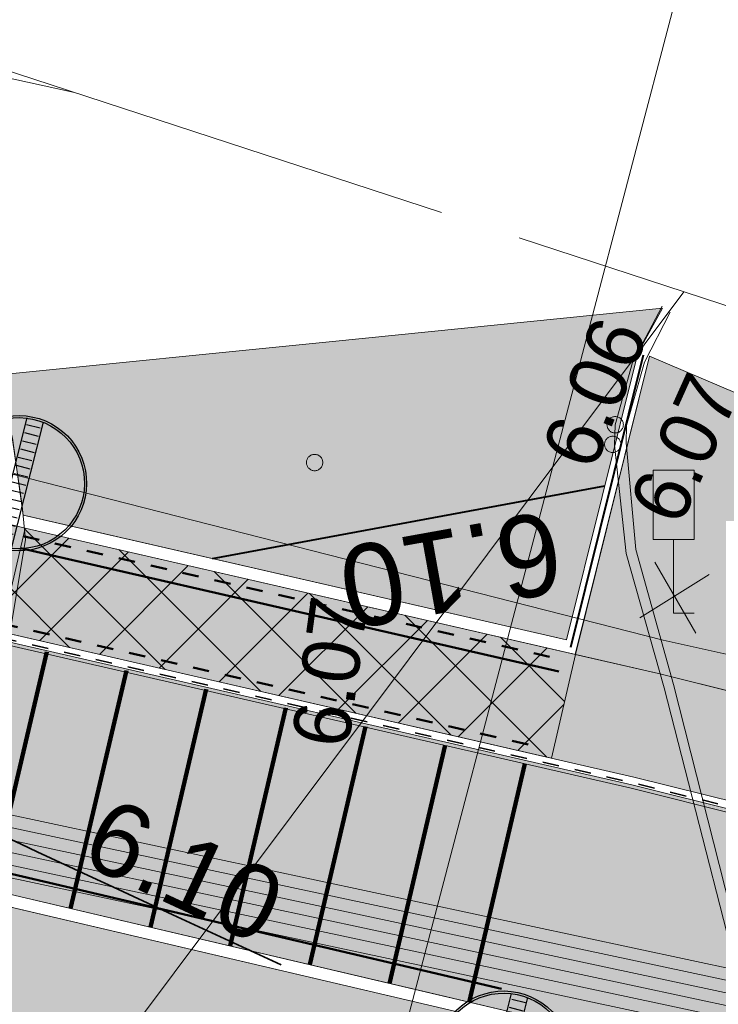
# Model space of a CAD drawing. Header units: metres. Extents: x 538891 to 1080079, y 6588829 to 13178720.
# Tile 561 of 656: x 539970 to 539978, y 6589308 to 6589320. Entities that reach past the tile are written whole.
import ezdxf

# ---------------------------------------------------------------- set-up
doc = ezdxf.new("R2010")
doc.units = ezdxf.units.M
doc.header["$LTSCALE"] = 0.4
for name, pattern in [('#16_019061_PP_TL_liiklusskeem$0$VIA31', [1, 0.5, -0.5]), ('#9_DASHED', [47.625, 31.75, -15.875]), ('#9_VIA31', [1, 0.5, -0.5]), ('TOOPIIR', [17.5, 15, -2.5])]:
    doc.linetypes.add(name, pattern=pattern)
doc.layers.add('GEO', color=7, linetype='Continuous')
doc.layers.add('KOLDE PST', color=7, linetype='Continuous')
doc.styles.add('Arial', font='arial.ttf')
doc.styles.add('HK Explorer Book', font='txt')
doc.styles.add('Swis721 Lt BT', font='swissl.ttf')
doc.linetypes.add('#15_019061_PP_ELV-4-01_v01_Puhas$0$KABEL3', pattern='A,7.5,-1.659124,-0.840876,["y",Arial,S=1.2,R=180,X=-0.840876,Y=0.134015],0,5.5,0,-0.840876,["y",Arial,S=1.2,R=0,X=-0.840876,Y=-0.6],-1.659124', length=18)
doc.linetypes.add('#9_kivi_l0.8', pattern='A,0,[1,#9_kivi_l0.8.shx,S=1,R=0,X=0,Y=-0.3125],-132', length=132)
doc.linetypes.add('-K-', pattern='A,25,-2,-3.025171,["K",HK Explorer Book,S=3.5,R=0,X=-3.025171,Y=-1.75],-2.474829,25,-7.5', length=65)
doc.linetypes.add('-SK-', pattern='A,25,-0.25,-5.975415,["SK",HK Explorer Book,S=3.5,R=0,X=-5.975415,Y=-1.75],-1.274585,25,-7.5', length=65)
doc.linetypes.add('EP_KBL', pattern='A,0,[1,EP_KBL.shx,S=1,R=0,X=0,Y=-0.5],-18.999', length=18.999)
doc.linetypes.add('MP_KBL', pattern='A,0,[1,MP_KBL.shx,S=1,R=0,X=0,Y=-0.5],-18.999', length=18.999)

# ---------------------------------------------------------------- blocks, each defined once
blk = doc.blocks.new('#9_019061_PP_TL (2D)')
at = {"linetype": 'Continuous', "lineweight": 0, "true_color": 0xffdf7f}
blk.add_hatch(color=41, dxfattribs=at).paths.add_polyline_path([(540078.003, 6589286.742), (539977.647, 6589311.778), (539969.908, 6589313.555), (539852.414, 6589342.431), (539846.47, 6589343.924), (539792.574, 6589357.385), (539787.216, 6589358.722), (539640.499, 6589395.8), (539628.265, 6589398.679), (539563.853, 6589414.964), (539555.977, 6589416.819), (539478.729, 6589436.237), (539478.412, 6589434.976), (539555.642, 6589415.563), (539563.534, 6589413.704), (539630.826, 6589396.691), (539632.563, 6589396.291), (539640.055, 6589394.571), (539786.85, 6589357.474), (539792.259, 6589356.124), (539846.155, 6589342.663), (539852.104, 6589341.168), (539969.597, 6589312.292), (539977.344, 6589310.514), (540019.725, 6589299.941), (540032.932, 6589296.647), (540077.689, 6589285.481), (540077.696, 6589285.479)])
at = {"linetype": 'Continuous', "lineweight": 0, "true_color": 0xadadad}
h = blk.add_hatch(color=253, dxfattribs=at)
edge = h.paths.add_edge_path()
edge.add_line((539477.763, 6589431.943), (539486.257, 6589429.808))
edge.add_line((539486.257, 6589429.808), (539486.111, 6589429.226))
edge.add_line((539486.111, 6589429.226), (539487.565, 6589428.86))
edge.add_line((539487.565, 6589428.86), (539487.712, 6589429.442))
edge.add_line((539487.712, 6589429.442), (539555.659, 6589412.363))
edge.add_line((539555.659, 6589412.363), (539562.756, 6589410.649))
edge.add_line((539562.756, 6589410.649), (539566.807, 6589409.679))
edge.add_line((539566.807, 6589409.679), (539620.112, 6589396.202))
edge.add_arc((539619.597, 6589394.166), 2.1, -13.6535, 75.8113, ccw=False)
edge.add_line((539621.638, 6589393.67), (539620.716, 6589389.878))
edge.add_line((539620.716, 6589389.878), (539624.409, 6589388.981))
edge.add_line((539624.409, 6589388.981), (539625.313, 6589392.701))
edge.add_arc((539627.353, 6589392.205), 2.1, 75.8112, 166.3466, ccw=False)
edge.add_line((539627.868, 6589394.241), (539632.602, 6589393.044))
edge.add_line((539632.602, 6589393.044), (539643.072, 6589390.611))
edge.add_line((539643.072, 6589390.611), (539786.037, 6589354.482))
edge.add_line((539786.037, 6589354.482), (539792.301, 6589352.918))
edge.add_line((539792.301, 6589352.918), (539845.344, 6589339.67))
edge.add_line((539845.344, 6589339.67), (539851.412, 6589338.146))
edge.add_line((539851.412, 6589338.146), (539860.749, 6589335.851))
edge.add_line((539860.749, 6589335.851), (539968.699, 6589309.321))
edge.add_line((539968.699, 6589309.321), (539969.227, 6589309.197))
edge.add_line((539969.227, 6589309.197), (539974.974, 6589307.85))
edge.add_line((539974.974, 6589307.85), (539975.888, 6589307.636))
edge.add_line((539975.888, 6589307.636), (539978.942, 6589306.92))
edge.add_line((539978.942, 6589306.92), (540047.125, 6589289.911))
edge.add_arc((540046.617, 6589287.873), 2.1, -13.971, 75.9922, ccw=False)
edge.add_line((540048.655, 6589287.366), (540047.815, 6589283.99))
edge.add_line((540047.815, 6589283.99), (540051.503, 6589283.073))
edge.add_line((540051.503, 6589283.073), (540052.341, 6589286.444))
edge.add_arc((540054.379, 6589285.937), 2.1, 75.9922, 166.029, ccw=False)
edge.add_line((540054.887, 6589287.974), (540076.817, 6589282.503))
edge.add_line((540076.817, 6589282.503), (540083.44, 6589280.809))
edge.add_line((540083.44, 6589280.809), (540088.494, 6589279.535))
edge.add_arc((540094.458, 6589303.195), 24.4, 255.8537, 302.8232)
edge.add_line((540107.684, 6589282.691), (540136.951, 6589301.569))
edge.add_arc((540138.089, 6589299.804), 2.1, 48.2667, 122.8232, ccw=False)
edge.add_line((540139.487, 6589301.372), (540137.771, 6589305.668))
edge.add_line((540137.771, 6589305.668), (540106.057, 6589285.212))
edge.add_arc((540094.458, 6589303.195), 21.4, 255.8537, 302.8232, ccw=False)
edge.add_line((540089.227, 6589282.444), (540083.948, 6589283.775))
edge.add_line((540083.948, 6589283.775), (540077.664, 6589285.384))
edge.add_line((540077.664, 6589285.384), (540032.908, 6589296.55))
edge.add_line((540032.908, 6589296.55), (540019.7, 6589299.844))
edge.add_line((540019.7, 6589299.844), (539977.321, 6589310.417))
edge.add_line((539977.321, 6589310.417), (539969.574, 6589312.195))
edge.add_line((539969.574, 6589312.195), (539852.079, 6589341.071))
edge.add_line((539852.079, 6589341.071), (539846.13, 6589342.566))
edge.add_line((539846.13, 6589342.566), (539792.234, 6589356.027))
edge.add_line((539792.234, 6589356.027), (539786.826, 6589357.377))
edge.add_line((539786.826, 6589357.377), (539640.031, 6589394.474))
edge.add_line((539640.031, 6589394.474), (539632.54, 6589396.194))
edge.add_line((539632.54, 6589396.194), (539630.802, 6589396.594))
edge.add_line((539630.802, 6589396.594), (539563.511, 6589413.607))
edge.add_line((539563.511, 6589413.607), (539555.618, 6589415.466))
edge.add_line((539555.618, 6589415.466), (539478.485, 6589434.855))
edge.add_line((539478.485, 6589434.855), (539477.763, 6589431.943))
at = {"linetype": 'Continuous', "lineweight": 0, "true_color": 0xd7cdff}
blk.add_hatch(color=254, dxfattribs=at).paths.add_polyline_path([(539969.885, 6589313.714), (539969.754, 6589314.654), (539969.551, 6589315.421), (539973.623, 6589315.831), (539977.695, 6589316.24), (539977.392, 6589315.691), (539976.521, 6589312.191)])
at = {"linetype": 'Continuous', "lineweight": 0, "true_color": 0xffdf7f}
h = blk.add_hatch(color=41, dxfattribs=at)
edge = h.paths.add_edge_path()
edge.add_line((539977.537, 6589315.654), (539976.63, 6589312.009))
edge.add_line((539976.63, 6589312.009), (539977.647, 6589311.778))
edge.add_line((539977.647, 6589311.778), (539981.839, 6589310.733))
edge.add_arc((539982.323, 6589312.673), 2, 166.029, 255.9922, ccw=False)
edge.add_line((539980.382, 6589313.156), (539980.598, 6589314.023))
edge.add_line((539980.598, 6589314.023), (539980.751, 6589314.289))
edge.add_line((539980.751, 6589314.289), (539977.537, 6589315.654))
at = {"linetype": 'Continuous', "lineweight": 9}
h = blk.add_hatch(dxfattribs=at)
h.set_pattern_fill('#9_ANSI37_1', style=0, pattern_type=2)
h.set_pattern_definition([(45, (0, 0), (-0.449012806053, 0.449012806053), []), (135, (0, 0), (-0.449012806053, -0.449012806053), [])])
h.paths.add_polyline_path([(539969.908, 6589313.555), (539969.617, 6589312.288), (539976.34, 6589310.745), (539976.631, 6589312.012)])
at = {"linetype": 'Continuous', "lineweight": 0, "true_color": 0xffcdcd}
h = blk.add_hatch(color=254, dxfattribs=at)
edge = h.paths.add_edge_path()
edge.add_arc((539983.728, 6589308.024), 8, 183.6412, 256.029, ccw=False)
edge.add_line((539975.744, 6589307.516), (539968.809, 6589309.141))
edge.add_line((539968.809, 6589309.141), (539968.693, 6589308.673))
edge.add_arc((539963.841, 6589309.88), 5, 256.029, 346.029, ccw=False)
edge.add_line((539962.634, 6589305.028), (539981.797, 6589300.261))
at = {"color": 6, "linetype": 'Continuous', "lineweight": 9, "true_color": 0xff00ff}
for p, q in [((539976.521, 6589312.191), (539977.392, 6589315.691)), ((539976.631, 6589312.012), (539977.537, 6589315.654))]:
    blk.add_line(p, q, dxfattribs=at)
at = {"color": 6, "linetype": '#9_kivi_l0.8', "lineweight": 40, "true_color": 0xff00ff}
blk.add_line((539976.576, 6589312.101), (539977.464, 6589315.672), dxfattribs=at)
at = {"color": 5, "linetype": 'Continuous', "lineweight": 40, "true_color": 0x0000ff}
blk.add_line((539972.199, 6589313.183), (539976.989, 6589314.073), dxfattribs=at)
at = {"color": 1, "linetype": 'Continuous', "lineweight": 9, "true_color": 0xff0000}
for p, q in [((539969.941, 6589313.701), (539976.521, 6589312.191)), ((539969.908, 6589313.555), (539976.631, 6589312.012))]:
    blk.add_line(p, q, dxfattribs=at)
at = {"color": 5, "linetype": '#9_DASHED', "lineweight": 50, "true_color": 0x0000ff}
for p, q in [((539969.852, 6589313.311), (539976.429, 6589311.802)), ((539968.9, 6589309.529), (539975.729, 6589307.928))]:
    blk.add_line(p, q, dxfattribs=at)
at = {"color": 1, "linetype": 'Continuous', "lineweight": 9, "true_color": 0xff0000, "flags": 128}
for points in [[(539747.852, 6589358.464), (539779.961, 6589350.475, 0.414214), (539786.02, 6589354.12), (539786.07, 6589354.32), (539792.128, 6589352.807), (539792.035, 6589351.892, 0.373043), (539795.802, 6589346.534), (539839.266, 6589335.721, 0.413585), (539845.323, 6589339.355), (539845.362, 6589339.511), (539851.377, 6589338.001), (539851.33, 6589337.8, 0.410138), (539854.991, 6589331.808), (539922.412, 6589315.035), (539926.294, 6589314.069), (539962.634, 6589305.028, 0.414214), (539968.693, 6589308.673), (539968.809, 6589309.141), (539975.744, 6589307.516, 0.326792), (539981.797, 6589300.261), (540047.682, 6589283.869)], [(539747.939, 6589358.596), (539779.997, 6589350.621, 0.414214), (539785.875, 6589354.156), (539785.96, 6589354.501), (539792.291, 6589352.921), (539792.184, 6589351.876, 0.373043), (539795.839, 6589346.68), (539839.302, 6589335.866, 0.413585), (539845.177, 6589339.392), (539845.253, 6589339.693), (539851.557, 6589338.11), (539851.476, 6589337.766, 0.410138), (539855.028, 6589331.954), (539922.448, 6589315.18), (539926.33, 6589314.215), (539962.67, 6589305.174, 0.414214), (539968.547, 6589308.709), (539968.699, 6589309.321), (539975.888, 6589307.636, 0.330713), (539981.833, 6589300.406), (540047.718, 6589284.015)]]:
    blk.add_lwpolyline(points, format="xyb", dxfattribs=at)
at = {"color": 26, "linetype": 'Continuous', "lineweight": 9, "true_color": 0x7f1f00, "flags": 128}
for points in [[(539478.378, 6589434.84), (539555.609, 6589415.427), (539563.501, 6589413.568), (539630.793, 6589396.555), (539632.531, 6589396.155), (539640.022, 6589394.435), (539786.816, 6589357.338), (539792.225, 6589355.988), (539846.121, 6589342.527), (539852.07, 6589341.033), (539969.565, 6589312.156), (539977.312, 6589310.378), (540019.691, 6589299.806), (540032.898, 6589296.511), (540077.654, 6589285.345), (540083.938, 6589283.736), (540089.218, 6589282.406, 0.207862), (540106.079, 6589285.178), (540137.895, 6589305.701)], [(539478.412, 6589434.976), (539555.642, 6589415.563), (539563.534, 6589413.704), (539630.826, 6589396.691), (539632.563, 6589396.291), (539640.055, 6589394.571), (539786.85, 6589357.474), (539792.259, 6589356.124), (539846.155, 6589342.663), (539852.104, 6589341.168), (539969.597, 6589312.292), (539977.344, 6589310.514), (540019.725, 6589299.941), (540032.932, 6589296.647), (540077.689, 6589285.481), (540083.973, 6589283.872), (540089.252, 6589282.541, 0.207862), (540106.003, 6589285.296), (540137.819, 6589305.818)]]:
    blk.add_lwpolyline(points, format="xyb", dxfattribs=at)
at = {"color": 26, "linetype": '#9_VIA31', "lineweight": 35, "true_color": 0x7f1f00, "flags": 128}
blk.add_lwpolyline([(538967.148, 6589597.12), (538965.773, 6589591.531), (538963.436, 6589580.669, 0.090401), (538963.194, 6589573.008), (538965.83, 6589555.415, 0.276139), (538973.235, 6589546.397), (538977.322, 6589545.185), (538983.151, 6589543.647, 0.054191), (538991.031, 6589542.458), (538997.302, 6589542.197, -0.05419), (539002.245, 6589541.451), (539020.515, 6589536.63), (539037.121, 6589531.45, 0.091075), (539048.373, 6589530.086), (539075.144, 6589531.72, -0.076752), (539091.29, 6589530.226), (539160.926, 6589512.781), (539209.534, 6589500.512), (539288.549, 6589480.453, 0.019126), (539291.643, 6589479.792), (539316.116, 6589475.538), (539397.213, 6589455.141), (539432.331, 6589446.274), (539471.482, 6589436.614), (539478.395, 6589434.908), (539555.625, 6589415.495), (539563.518, 6589413.636), (539630.809, 6589396.623), (539632.547, 6589396.223), (539640.038, 6589394.503), (539786.833, 6589357.406), (539792.242, 6589356.056), (539846.138, 6589342.595), (539852.087, 6589341.1), (539969.581, 6589312.224), (539977.328, 6589310.446), (540019.708, 6589299.874), (540032.915, 6589296.579), (540077.671, 6589285.413), (540083.955, 6589283.804), (540089.235, 6589282.474, 0.207862), (540106.041, 6589285.237), (540137.857, 6589305.759)], format="xyb", dxfattribs=at)
at = {"color": 41, "linetype": 'Continuous', "lineweight": 9, "true_color": 0xffdf7f, "flags": 128}
blk.add_lwpolyline([(539640.055, 6589394.571), (539786.85, 6589357.474), (539792.259, 6589356.124), (539846.155, 6589342.663), (539852.104, 6589341.168), (539969.597, 6589312.292), (539977.344, 6589310.514), (540019.725, 6589299.941), (540032.932, 6589296.647), (540077.689, 6589285.481), (540077.696, 6589285.479), (540078.003, 6589286.742), (539977.647, 6589311.778), (539969.908, 6589313.555), (539852.414, 6589342.431), (539846.47, 6589343.924), (539792.574, 6589357.385), (539787.216, 6589358.722), (539640.499, 6589395.8)], dxfattribs=at)
at = {"color": 251, "linetype": 'Continuous', "lineweight": 9, "true_color": 0x5b5b5b, "flags": 128}
blk.add_lwpolyline([(539643.072, 6589390.611), (539786.037, 6589354.482), (539792.301, 6589352.918), (539845.344, 6589339.67), (539851.412, 6589338.146), (539860.749, 6589335.851), (539968.699, 6589309.321), (539969.227, 6589309.197), (539974.974, 6589307.85), (539975.888, 6589307.636), (539978.942, 6589306.92), (540047.125, 6589289.911, -0.414025)], format="xyb", dxfattribs=at)
blk.add_lwpolyline([(540032.908, 6589296.55), (540019.7, 6589299.844), (539977.321, 6589310.417), (539969.574, 6589312.195), (539852.079, 6589341.071), (539846.13, 6589342.566), (539792.234, 6589356.027), (539786.826, 6589357.377), (539640.031, 6589394.474)], dxfattribs=at)
at = {"color": 5, "linetype": 'Continuous', "lineweight": 35, "true_color": 0x0000ff, "flags": 128}
blk.add_lwpolyline([(539969.677, 6589309.779), (539969.86, 6589309.694), (539970.057, 6589309.602), (539970.787, 6589309.263), (539970.926, 6589309.199), (539971.714, 6589308.833), (539972.613, 6589308.416), (539972.641, 6589308.403), (539972.666, 6589308.391), (539973.035, 6589308.22)], dxfattribs=at)
at = {"color": 254, "linetype": 'Continuous', "lineweight": 9, "true_color": 0xd7cdff, "flags": 128}
blk.add_lwpolyline([(539969.885, 6589313.714), (539969.754, 6589314.654), (539969.551, 6589315.421), (539973.623, 6589315.831), (539977.695, 6589316.24), (539977.392, 6589315.691), (539976.521, 6589312.191)], close=True, dxfattribs=at)
at = {"color": 41, "linetype": 'Continuous', "lineweight": 9, "true_color": 0xffdf7f, "flags": 128}
blk.add_lwpolyline([(539977.537, 6589315.654), (539976.63, 6589312.009), (539977.647, 6589311.778), (539981.839, 6589310.733, -0.414025), (539980.382, 6589313.156), (539980.598, 6589314.023), (539980.751, 6589314.289), (539977.537, 6589315.654)], format="xyb", close=True, dxfattribs=at)
at = {"color": 7, "linetype": 'Continuous', "lineweight": 9, "flags": 128}
blk.add_lwpolyline([(539969.908, 6589313.555), (539969.617, 6589312.288), (539976.34, 6589310.745), (539976.631, 6589312.012)], close=True, dxfattribs=at)
at = {"color": 254, "linetype": 'Continuous', "lineweight": 9, "true_color": 0xffcdcd, "flags": 128}
blk.add_lwpolyline([(539981.797, 6589300.261, -0.326792), (539975.744, 6589307.516), (539968.809, 6589309.141), (539968.693, 6589308.673, -0.414214), (539962.634, 6589305.028), (539981.797, 6589300.261)], format="xyb", close=True, dxfattribs=at)
at = {"color": 5, "true_color": 0x0000ff, "insert": (539976.538, 6589312.792), "char_height": 1, "width": 3.54349, "attachment_point": 1, "rotation": 190.1923, "line_spacing_factor": 1.004016, "style": 'Swis721 Lt BT'}
blk.add_mtext('6.10', dxfattribs=at)
at = {"color": 5, "true_color": 0x0000ff, "insert": (539971.658, 6589308.953), "char_height": 0.9, "attachment_point": 8, "rotation": 335.1022, "line_spacing_factor": 1.004016, "style": 'Swis721 Lt BT'}
blk.add_mtext('6.10', dxfattribs=at)
blk = doc.blocks.new('KOLDE PST TL')
at = {"color": 7}
blk.add_blockref('#9_019061_PP_TL (2D)', (0, 0), dxfattribs=at)
blk = doc.blocks.new('#15_019061_PP_ELV-4-01_v01_Puhas$0$A$C02C50846')
at = {"color": 1, "linetype": 'Continuous', "lineweight": 25, "true_color": 0xff0000}
for p, q in [((1.401, 0.137), (0.761, 1.874)), ((1.626, 0.219), (0.986, 1.957)), ((2.095, 1.379), (2.414, 1.496))]:
    blk.add_line(p, q, dxfattribs=at)
at = {"color": 1, "linetype": '#15_019061_PP_ELV-4-01_v01_Puhas$0$KABEL3', "lineweight": 25, "true_color": 0xff0000}
for p, q in [((0.999, 1.874), (0.812, 1.805)), ((1.041, 1.761), (0.853, 1.692)), ((1.082, 1.649), (0.895, 1.58)), ((1.124, 1.536), (0.936, 1.467)), ((1.165, 1.423), (0.977, 1.354)), ((1.207, 1.311), (1.019, 1.242)), ((1.248, 1.198), (1.06, 1.129)), ((1.286, 1.084), (1.099, 1.015)), ((1.328, 0.972), (1.14, 0.903)), ((1.369, 0.859), (1.182, 0.79)), ((1.411, 0.747), (1.223, 0.677)), ((1.452, 0.634), (1.264, 0.565)), ((1.494, 0.521), (1.306, 0.452)), ((1.535, 0.409), (1.347, 0.34)), ((1.577, 0.296), (1.389, 0.227))]:
    blk.add_line(p, q, dxfattribs=at)
at = {"color": 1, "linetype": 'Continuous', "lineweight": 25, "true_color": 0xff0000, "flags": 128}
for points in [[(2.155, 1.047), (2.15, 0.952), (2.136, 0.859), (2.113, 0.768), (2.082, 0.679), (2.041, 0.594), (1.993, 0.513), (1.937, 0.437), (1.873, 0.367), (1.803, 0.304), (1.728, 0.248), (1.647, 0.199), (1.561, 0.159), (1.473, 0.127), (1.381, 0.104), (1.288, 0.09), (1.194, 0.086), (1.099, 0.09), (1.006, 0.104), (0.915, 0.127), (0.826, 0.159), (0.741, 0.199), (0.66, 0.248), (0.584, 0.304), (0.514, 0.367), (0.451, 0.437), (0.395, 0.513), (0.346, 0.594), (0.306, 0.679), (0.274, 0.768), (0.251, 0.859), (0.237, 0.952), (0.233, 1.047), (0.237, 1.141), (0.251, 1.234), (0.274, 1.326), (0.306, 1.414), (0.346, 1.5), (0.395, 1.581), (0.451, 1.656), (0.514, 1.726), (0.584, 1.79), (0.66, 1.846), (0.741, 1.894), (0.826, 1.935), (0.915, 1.966), (1.006, 1.989), (1.099, 2.003), (1.194, 2.008), (1.288, 2.003), (1.381, 1.989), (1.473, 1.966), (1.561, 1.935), (1.647, 1.894), (1.728, 1.846), (1.803, 1.79), (1.873, 1.726), (1.937, 1.656), (1.993, 1.581), (2.041, 1.5), (2.082, 1.414), (2.113, 1.326), (2.136, 1.234), (2.15, 1.141)], [(2.125, 1.047), (2.12, 0.955), (2.107, 0.865), (2.085, 0.776), (2.054, 0.69), (2.015, 0.608), (1.968, 0.529), (1.913, 0.456), (1.852, 0.388), (1.784, 0.327), (1.711, 0.273), (1.633, 0.226), (1.55, 0.186), (1.464, 0.156), (1.375, 0.134), (1.285, 0.12), (1.194, 0.116), (1.102, 0.12), (1.012, 0.134), (0.923, 0.156), (0.837, 0.186), (0.755, 0.226), (0.676, 0.273), (0.603, 0.327), (0.535, 0.388), (0.474, 0.456), (0.419, 0.529), (0.372, 0.608), (0.333, 0.69), (0.303, 0.776), (0.28, 0.865), (0.267, 0.955), (0.263, 1.047), (0.267, 1.138), (0.28, 1.228), (0.303, 1.317), (0.333, 1.403), (0.372, 1.486), (0.419, 1.564), (0.474, 1.637), (0.535, 1.705), (0.603, 1.766), (0.676, 1.821), (0.755, 1.868), (0.837, 1.907), (0.923, 1.938), (1.012, 1.96), (1.102, 1.973), (1.194, 1.978), (1.285, 1.973), (1.375, 1.96), (1.464, 1.938), (1.55, 1.907), (1.633, 1.868), (1.711, 1.821), (1.784, 1.766), (1.852, 1.705), (1.913, 1.637), (1.968, 1.564), (2.015, 1.486), (2.054, 1.403), (2.085, 1.317), (2.107, 1.228), (2.12, 1.138)], [(2.754, 1.496), (2.753, 1.463), (2.748, 1.43), (2.74, 1.398), (2.728, 1.366), (2.714, 1.336), (2.697, 1.307), (2.677, 1.281), (2.655, 1.256), (2.63, 1.233), (2.603, 1.214), (2.575, 1.196), (2.545, 1.182), (2.513, 1.171), (2.481, 1.163), (2.448, 1.158), (2.414, 1.156), (2.381, 1.158), (2.348, 1.163), (2.316, 1.171), (2.284, 1.182), (2.254, 1.196), (2.226, 1.214), (2.199, 1.233), (2.174, 1.256), (2.152, 1.281), (2.132, 1.307), (2.115, 1.336), (2.1, 1.366), (2.089, 1.398), (2.081, 1.43), (2.076, 1.463), (2.075, 1.496), (2.076, 1.53), (2.081, 1.562), (2.089, 1.595), (2.1, 1.626), (2.115, 1.656), (2.132, 1.685), (2.152, 1.712), (2.174, 1.737), (2.199, 1.759), (2.226, 1.779), (2.254, 1.796), (2.284, 1.81), (2.316, 1.821), (2.348, 1.83), (2.381, 1.834), (2.414, 1.836), (2.448, 1.834), (2.481, 1.83), (2.513, 1.821), (2.545, 1.81), (2.575, 1.796), (2.603, 1.779), (2.63, 1.759), (2.655, 1.737), (2.677, 1.712), (2.697, 1.685), (2.714, 1.656), (2.728, 1.626), (2.74, 1.595), (2.748, 1.562), (2.753, 1.53)], [(2.724, 1.496), (2.723, 1.466), (2.718, 1.436), (2.711, 1.406), (2.701, 1.378), (2.688, 1.35), (2.672, 1.324), (2.654, 1.3), (2.634, 1.277), (2.611, 1.257), (2.587, 1.239), (2.561, 1.223), (2.533, 1.21), (2.504, 1.2), (2.475, 1.192), (2.445, 1.188), (2.414, 1.186), (2.384, 1.188), (2.354, 1.192), (2.324, 1.2), (2.296, 1.21), (2.268, 1.223), (2.242, 1.239), (2.218, 1.257), (2.195, 1.277), (2.175, 1.3), (2.157, 1.324), (2.141, 1.35), (2.128, 1.378), (2.118, 1.406), (2.111, 1.436), (2.106, 1.466), (2.105, 1.496), (2.106, 1.527), (2.111, 1.557), (2.118, 1.586), (2.128, 1.615), (2.141, 1.642), (2.157, 1.668), (2.175, 1.693), (2.195, 1.715), (2.218, 1.736), (2.242, 1.754), (2.268, 1.769), (2.296, 1.782), (2.324, 1.793), (2.354, 1.8), (2.384, 1.805), (2.414, 1.806), (2.445, 1.805), (2.475, 1.8), (2.504, 1.793), (2.533, 1.782), (2.561, 1.769), (2.587, 1.754), (2.611, 1.736), (2.634, 1.715), (2.654, 1.693), (2.672, 1.668), (2.688, 1.642), (2.701, 1.615), (2.711, 1.586), (2.718, 1.557), (2.723, 1.527)], [(2.577, 1.496), (2.576, 1.48), (2.574, 1.464), (2.57, 1.449), (2.565, 1.434), (2.558, 1.419), (2.55, 1.406), (2.54, 1.393), (2.53, 1.381), (2.518, 1.37), (2.505, 1.361), (2.491, 1.353), (2.477, 1.346), (2.462, 1.34), (2.446, 1.337), (2.43, 1.334), (2.414, 1.333), (2.398, 1.334), (2.383, 1.337), (2.367, 1.34), (2.352, 1.346), (2.338, 1.353), (2.324, 1.361), (2.311, 1.37), (2.299, 1.381), (2.289, 1.393), (2.279, 1.406), (2.271, 1.419), (2.264, 1.434), (2.259, 1.449), (2.255, 1.464), (2.252, 1.48), (2.252, 1.496), (2.252, 1.512), (2.255, 1.528), (2.259, 1.543), (2.264, 1.558), (2.271, 1.573), (2.279, 1.587), (2.289, 1.599), (2.299, 1.611), (2.311, 1.622), (2.324, 1.632), (2.338, 1.64), (2.352, 1.647), (2.367, 1.652), (2.383, 1.656), (2.398, 1.658), (2.414, 1.659), (2.43, 1.658), (2.446, 1.656), (2.462, 1.652), (2.477, 1.647), (2.491, 1.64), (2.505, 1.632), (2.518, 1.622), (2.53, 1.611), (2.54, 1.599), (2.55, 1.587), (2.558, 1.573), (2.565, 1.558), (2.57, 1.543), (2.574, 1.528), (2.576, 1.512)]]:
    blk.add_lwpolyline(points, close=True, dxfattribs=at)
blk = doc.blocks.new('#15_Kolde pst ELV-3 (2D)')
at = {"color": 1, "true_color": 0xff0000}
for p, xscale, yscale, zscale, rotation in [((539971.189, 6589314.266), 0.8599499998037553, 0.8599499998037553, 0.8599499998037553, 145.5853019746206), ((539974.4, 6589306.912), 0.8599499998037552, 0.8599499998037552, 0.8599499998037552, 325.5853019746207)]:
    blk.add_blockref('#15_019061_PP_ELV-4-01_v01_Puhas$0$A$C02C50846', p, dxfattribs=dict(at, xscale=xscale, yscale=yscale, zscale=zscale, rotation=rotation))
blk = doc.blocks.new('Kolde pst EL')
at = {"color": 13, "true_color": 0xff4646}
blk.add_blockref('#15_Kolde pst ELV-3 (2D)', (0, 0), dxfattribs=at)
blk = doc.blocks.new('#16_019061_PP_TL_liiklusskeem$0$likv1')
at = {"color": 1, "linetype": 'Continuous', "lineweight": 13, "true_color": 0xff0000}
for p, q in [((-0.318, -0.386), (0.282, 0.413)), ((-0.39, 0.313), (0.39, -0.313))]:
    blk.add_line(p, q, dxfattribs=at)
blk = doc.blocks.new('#16_Kolde TL (2D)')
at = {"color": 7, "linetype": '#16_019061_PP_TL_liiklusskeem$0$VIA31', "lineweight": 50}
for p, q in [((539969.884, 6589313.458), (539976.464, 6589311.947)), ((539969.621, 6589312.389), (539976.213, 6589310.876))]:
    blk.add_line(p, q, dxfattribs=at)
at = {"color": 7, "linetype": 'Continuous', "lineweight": 100}
for p, q in [((539970.173, 6589312.045), (539969.491, 6589309.135)), ((539971.147, 6589311.817), (539970.465, 6589308.907)), ((539972.121, 6589311.588), (539971.439, 6589308.679)), ((539973.094, 6589311.36), (539972.412, 6589308.451)), ((539974.068, 6589311.132), (539973.386, 6589308.223)), ((539975.041, 6589310.904), (539974.359, 6589307.994)), ((539976.015, 6589310.676), (539975.333, 6589307.766))]:
    blk.add_line(p, q, dxfattribs=at)
at = {"color": 3, "true_color": 0x00ff00, "rotation": 338.9377856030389}
blk.add_blockref('#16_019061_PP_TL_liiklusskeem$0$likv1', (539977.852, 6589312.705), dxfattribs=at)
blk = doc.blocks.new('Kolde pst märgistus')
at = {"color": 13, "true_color": 0xff4646}
blk.add_blockref('#16_Kolde TL (2D)', (0, 0), dxfattribs=at)
blk = doc.blocks.new('LIIKLM')
at = {"color": 7, "linetype": 'Continuous', "lineweight": 9}
for p, q in [((-0.5, 3.5), (-0.5, 1.8)), ((0.5, 3.5), (-0.5, 3.5)), ((0.5, 3.5), (0.5, 1.8)), ((0.5, 1.8), (-0.5, 1.8)), ((0, 1.8), (0, 0)), ((0.5, 0), (0, 0))]:
    blk.add_line(p, q, dxfattribs=at)

msp = doc.modelspace()

# ---------------------------------------------------------------- linework, layer by layer
at = {"layer": 'GEO', "color": 8, "linetype": 'Continuous', "lineweight": 9, "true_color": 0x7d7d7d}
msp.add_line((539973.802, 6589304.59), (539978.4402, 6589322.2392), dxfattribs=at)
at = {"layer": 'GEO', "color": 8, "linetype": '-K-', "lineweight": 9, "true_color": 0x7d7d7d}
msp.add_line((539961.3644, 6589294.2581), (539977.9538, 6589316.4425), dxfattribs=at)
at = {"layer": 'GEO', "color": 8, "linetype": 'TOOPIIR', "lineweight": 9, "true_color": 0x7d7d7d, "flags": 128}
msp.add_lwpolyline([(540009.728, 6589274.9396), (540007.9291, 6589283.6289), (539999.961, 6589296.693), (539999.0028, 6589310.4914), (539982.048, 6589315.103), (539968.23, 6589319.624), (539923.0062, 6589331.3898), (539909.1598, 6589323.7597), (539879.4137, 6589305.7855), (539866.718, 6589299.632), (539825.489, 6589273.6106), (539801.0362, 6589257.5566), (539784.2601, 6589247.5892), (539791.917, 6589237.292), (539811.1602, 6589201.8497), (539830.4327, 6589165.9875), (539829.9209, 6589164.7033), (539851.006, 6589125.569), (539858.994, 6589114.02), (539868.46, 6589099.0162), (539872.4814, 6589092.3517), (539891.371, 6589065.8965), (539936.7409, 6588993.1706), (540012.911, 6589042.2881), (540056.8358, 6589068.4128), (540079.5427, 6589082.4151), (540055.254, 6589125.2135), (540035.056, 6589162.5293), (540031.7637, 6589169.1877), (540025.659, 6589166.0347), (540017.2916, 6589182.4141), (540021.5537, 6589185.0254), (540011.9445, 6589204.4642), (539991.9088, 6589243.8962), (540003.1152, 6589249.6375), (540014.0907, 6589246.6002), (540015.6053, 6589252.8138), (540016.6856, 6589258.0436), (540013.746, 6589258.7749), (540014.554, 6589261.666), (540015.7891, 6589267.0477), (540013.1293, 6589268.0319), (540010.9042, 6589270.1926)], close=True, dxfattribs=at)
at = {"layer": 'GEO', "color": 8, "linetype": '-SK-', "lineweight": 9, "true_color": 0x7d7d7d, "flags": 128}
msp.add_lwpolyline([(539919.1256, 6589330.9677), (539946.5376, 6589324.1496), (539970.5113, 6589318.8776)], dxfattribs=at)
at = {"layer": 'GEO', "color": 8, "linetype": 'MP_KBL', "lineweight": 9, "true_color": 0x7d7d7d, "flags": 128}
msp.add_lwpolyline([(539915.5066, 6589327.2572), (539916.0137, 6589327.1327), (539916.3059, 6589327.4391), (539916.3696, 6589327.0608), (539924.6243, 6589324.9448), (539924.879, 6589325.31), (539924.9148, 6589324.9092), (539933.8158, 6589322.7326), (539934.0197, 6589322.987), (539934.1085, 6589322.657), (539942.164, 6589320.6878), (539942.4607, 6589321.0118), (539942.5589, 6589320.6469), (539953.176, 6589318.009), (539953.644, 6589318.2668), (539953.768, 6589317.785), (539962.345, 6589315.292), (539966.933, 6589314.874), (539967.0687, 6589314.9425), (539967.485, 6589314.685), (539968.943, 6589314.334), (539969.108, 6589314.378), (539977.703, 6589312.185), (539984.117, 6589310.762), (539985.8157, 6589310.2981), (539986.336, 6589310.006), (539986.608, 6589309.734), (539993.526, 6589308.402), (539999.2458, 6589306.9919)], dxfattribs=at)
at = {"layer": 'GEO', "color": 8, "linetype": 'Continuous', "lineweight": 9, "true_color": 0x7d7d7d, "flags": 128}
for points in [[(539968.23, 6589319.624), (539969.087, 6589316.922), (539969.756, 6589314.634), (539969.871, 6589313.828), (539969.913, 6589313.41), (539969.194, 6589309.128), (539968.822, 6589308.453), (539968.353, 6589307.806), (539967.204, 6589306.693)], [(539977.689, 6589316.265), (539977.329, 6589315.579), (539977.117, 6589314.817), (539977.11, 6589314.566), (539977.252, 6589313.245), (539977.714, 6589311.602), (539978.907, 6589306.944)], [(539979.02, 6589306.958), (539977.829, 6589311.644), (539977.37, 6589313.294), (539977.251, 6589314.598), (539977.2551, 6589314.808), (539977.476, 6589315.583), (539977.789, 6589316.192)]]:
    msp.add_lwpolyline(points, dxfattribs=at)
for points in [[(539977.217, 6589314.817), (539977.2165, 6589314.8072), (539977.2151, 6589314.7975), (539977.2127, 6589314.788), (539977.2094, 6589314.7787), (539977.2052, 6589314.7699), (539977.2001, 6589314.7614), (539977.1943, 6589314.7536), (539977.1877, 6589314.7463), (539977.1804, 6589314.7397), (539977.1726, 6589314.7339), (539977.1641, 6589314.7288), (539977.1553, 6589314.7246), (539977.146, 6589314.7213), (539977.1365, 6589314.7189), (539977.1268, 6589314.7175), (539977.117, 6589314.717), (539977.1072, 6589314.7175), (539977.0975, 6589314.7189), (539977.088, 6589314.7213), (539977.0787, 6589314.7246), (539977.0699, 6589314.7288), (539977.0614, 6589314.7339), (539977.0536, 6589314.7397), (539977.0463, 6589314.7463), (539977.0397, 6589314.7536), (539977.0339, 6589314.7614), (539977.0288, 6589314.7699), (539977.0246, 6589314.7787), (539977.0213, 6589314.788), (539977.0189, 6589314.7975), (539977.0175, 6589314.8072), (539977.017, 6589314.817), (539977.0175, 6589314.8268), (539977.0189, 6589314.8365), (539977.0213, 6589314.846), (539977.0246, 6589314.8553), (539977.0288, 6589314.8641), (539977.0339, 6589314.8726), (539977.0397, 6589314.8804), (539977.0463, 6589314.8877), (539977.0536, 6589314.8943), (539977.0614, 6589314.9001), (539977.0699, 6589314.9052), (539977.0787, 6589314.9094), (539977.088, 6589314.9127), (539977.0975, 6589314.9151), (539977.1072, 6589314.9165), (539977.117, 6589314.917), (539977.1268, 6589314.9165), (539977.1365, 6589314.9151), (539977.146, 6589314.9127), (539977.1553, 6589314.9094), (539977.1641, 6589314.9052), (539977.1726, 6589314.9001), (539977.1804, 6589314.8943), (539977.1877, 6589314.8877), (539977.1943, 6589314.8804), (539977.2001, 6589314.8726), (539977.2052, 6589314.8641), (539977.2094, 6589314.8553), (539977.2127, 6589314.846), (539977.2151, 6589314.8365), (539977.2165, 6589314.8268)], [(539977.187, 6589314.577), (539977.1865, 6589314.5672), (539977.1851, 6589314.5575), (539977.1827, 6589314.548), (539977.1794, 6589314.5387), (539977.1752, 6589314.5299), (539977.1701, 6589314.5214), (539977.1643, 6589314.5136), (539977.1577, 6589314.5063), (539977.1504, 6589314.4997), (539977.1426, 6589314.4939), (539977.1341, 6589314.4888), (539977.1253, 6589314.4846), (539977.116, 6589314.4813), (539977.1065, 6589314.4789), (539977.0968, 6589314.4775), (539977.087, 6589314.477), (539977.0772, 6589314.4775), (539977.0675, 6589314.4789), (539977.058, 6589314.4813), (539977.0487, 6589314.4846), (539977.0399, 6589314.4888), (539977.0314, 6589314.4939), (539977.0236, 6589314.4997), (539977.0163, 6589314.5063), (539977.0097, 6589314.5136), (539977.0039, 6589314.5214), (539976.9988, 6589314.5299), (539976.9946, 6589314.5387), (539976.9913, 6589314.548), (539976.9889, 6589314.5575), (539976.9875, 6589314.5672), (539976.987, 6589314.577), (539976.9875, 6589314.5868), (539976.9889, 6589314.5965), (539976.9913, 6589314.606), (539976.9946, 6589314.6153), (539976.9988, 6589314.6241), (539977.0039, 6589314.6326), (539977.0097, 6589314.6404), (539977.0163, 6589314.6477), (539977.0236, 6589314.6543), (539977.0314, 6589314.6601), (539977.0399, 6589314.6652), (539977.0487, 6589314.6694), (539977.058, 6589314.6727), (539977.0675, 6589314.6751), (539977.0772, 6589314.6765), (539977.087, 6589314.677), (539977.0968, 6589314.6765), (539977.1065, 6589314.6751), (539977.116, 6589314.6727), (539977.1253, 6589314.6694), (539977.1341, 6589314.6652), (539977.1426, 6589314.6601), (539977.1504, 6589314.6543), (539977.1577, 6589314.6477), (539977.1643, 6589314.6404), (539977.1701, 6589314.6326), (539977.1752, 6589314.6241), (539977.1794, 6589314.6153), (539977.1827, 6589314.606), (539977.1851, 6589314.5965), (539977.1865, 6589314.5868)], [(539973.545, 6589314.356), (539973.5445, 6589314.3462), (539973.5431, 6589314.3365), (539973.5407, 6589314.327), (539973.5374, 6589314.3177), (539973.5332, 6589314.3089), (539973.5281, 6589314.3004), (539973.5223, 6589314.2926), (539973.5157, 6589314.2853), (539973.5084, 6589314.2787), (539973.5006, 6589314.2729), (539973.4921, 6589314.2678), (539973.4833, 6589314.2636), (539973.474, 6589314.2603), (539973.4645, 6589314.2579), (539973.4548, 6589314.2565), (539973.445, 6589314.256), (539973.4352, 6589314.2565), (539973.4255, 6589314.2579), (539973.416, 6589314.2603), (539973.4067, 6589314.2636), (539973.3979, 6589314.2678), (539973.3894, 6589314.2729), (539973.3816, 6589314.2787), (539973.3743, 6589314.2853), (539973.3677, 6589314.2926), (539973.3619, 6589314.3004), (539973.3568, 6589314.3089), (539973.3526, 6589314.3177), (539973.3493, 6589314.327), (539973.3469, 6589314.3365), (539973.3455, 6589314.3462), (539973.345, 6589314.356), (539973.3455, 6589314.3658), (539973.3469, 6589314.3755), (539973.3493, 6589314.385), (539973.3526, 6589314.3943), (539973.3568, 6589314.4031), (539973.3619, 6589314.4116), (539973.3677, 6589314.4194), (539973.3743, 6589314.4267), (539973.3816, 6589314.4333), (539973.3894, 6589314.4391), (539973.3979, 6589314.4442), (539973.4067, 6589314.4484), (539973.416, 6589314.4517), (539973.4255, 6589314.4541), (539973.4352, 6589314.4555), (539973.445, 6589314.456), (539973.4548, 6589314.4555), (539973.4645, 6589314.4541), (539973.474, 6589314.4517), (539973.4833, 6589314.4484), (539973.4921, 6589314.4442), (539973.5006, 6589314.4391), (539973.5084, 6589314.4333), (539973.5157, 6589314.4267), (539973.5223, 6589314.4194), (539973.5281, 6589314.4116), (539973.5332, 6589314.4031), (539973.5374, 6589314.3943), (539973.5407, 6589314.385), (539973.5431, 6589314.3755), (539973.5445, 6589314.3658)]]:
    msp.add_lwpolyline(points, close=True, dxfattribs=at)
at = {"layer": 'GEO', "color": 8, "linetype": 'EP_KBL', "lineweight": 9, "true_color": 0x7d7d7d, "flags": 128}
for points in [[(540022.7938, 6589175.3608), (540017.5342, 6589185.4471), (540012.5527, 6589191.4082), (539999.7646, 6589218.4337), (539993.5849, 6589230.1782), (539970.3755, 6589272.2983), (539967.86, 6589277.7347), (539966.5472, 6589286.1989), (539963.6327, 6589307.4399), (539963.317, 6589311.4246), (539967.9602, 6589310.4293), (539979.7502, 6589307.9121), (539982.2705, 6589307.1612), (539984.2164, 6589314.5132)], [(540022.861, 6589175.3939), (540017.5949, 6589185.4914), (540012.6164, 6589191.449), (539999.8317, 6589218.4672), (539993.6509, 6589230.2138), (539970.4425, 6589272.3322), (539967.9328, 6589277.756), (539966.6212, 6589286.2117), (539963.707, 6589307.4507), (539963.4019, 6589311.254), (539967.9233, 6589310.2838), (539979.7256, 6589307.7639), (539983.4449, 6589306.7751), (539995.0224, 6589303.6808), (539999.5521, 6589302.5815)], [(540022.9283, 6589175.427), (540017.6576, 6589185.5333), (540012.6801, 6589191.4897), (539999.8988, 6589218.5008), (539993.7169, 6589230.2493), (539970.5095, 6589272.3661), (539968.0056, 6589277.7774), (539966.6955, 6589286.2219), (539963.7816, 6589307.4588), (539963.4909, 6589311.0825), (539967.8864, 6589310.1383), (539979.7011, 6589307.6158), (539983.4062, 6589306.6302), (539994.9854, 6589303.5354), (539999.563, 6589302.4245)], [(540022.9955, 6589175.4601), (540017.7183, 6589185.5777), (540012.7438, 6589191.5304), (539999.9659, 6589218.5343), (539993.783, 6589230.2849), (539970.5764, 6589272.4), (539968.0784, 6589277.7987), (539966.7694, 6589286.2347), (539963.8558, 6589307.4695), (539963.5765, 6589310.9117), (539967.8496, 6589309.9928), (539979.6766, 6589307.4676), (539983.3675, 6589306.4853), (539994.9483, 6589303.39), (539999.5739, 6589302.2675)], [(540023.0628, 6589175.4932), (540017.781, 6589185.6196), (540012.8075, 6589191.5712), (540000.033, 6589218.5678), (539993.849, 6589230.3205), (539970.6434, 6589272.4339), (539968.1511, 6589277.82), (539966.8437, 6589286.2449), (539963.9304, 6589307.4776), (539963.6657, 6589310.74), (539967.8127, 6589309.8473), (539979.6521, 6589307.3195), (539983.3288, 6589306.3404), (539994.9112, 6589303.2447), (539999.5848, 6589302.1105)], [(540023.13, 6589175.5263), (540017.8417, 6589185.6639), (540012.8712, 6589191.6119), (540000.1001, 6589218.6013), (539993.915, 6589230.356), (539970.7103, 6589272.4678), (539968.2239, 6589277.8413), (539966.9177, 6589286.2577), (539964.0046, 6589307.4883), (539963.7563, 6589310.5679), (539967.7758, 6589309.7018), (539979.6276, 6589307.1714), (539983.29, 6589306.1955), (539994.8742, 6589303.0993), (539999.5957, 6589301.9535)]]:
    msp.add_lwpolyline(points, dxfattribs=at)

# ---------------------------------------------------------------- block references
at = {"layer": 'GEO', "color": 8, "true_color": 0x7d7d7d, "xscale": 0.5, "yscale": 0.5, "zscale": 0.5}
msp.add_blockref('LIIKLM', (539977.831, 6589312.514), dxfattribs=at)
at = {"layer": 'KOLDE PST', "color": 7}
for name in ['KOLDE PST TL', 'Kolde pst märgistus', 'Kolde pst EL']:
    msp.add_blockref(name, (0, 0), dxfattribs=at)

# ---------------------------------------------------------------- texts
at = {"layer": 'GEO', "color": 8, "true_color": 0x7d7d7d, "char_height": 0.7, "attachment_point": 7, "line_spacing_factor": 0.25, "style": 'HK Explorer Book'}
for s, insert, rotation in [(' 6.06', (539976.7654, 6589313.989), 68.31816), (' 6.07', (539977.8087, 6589313.3153), 65.80289), (' 6.07', (539973.8284, 6589310.5905), 82.22264)]:
    msp.add_mtext(s, dxfattribs=dict(at, insert=insert, rotation=rotation))

doc.saveas('drawing.dxf')
